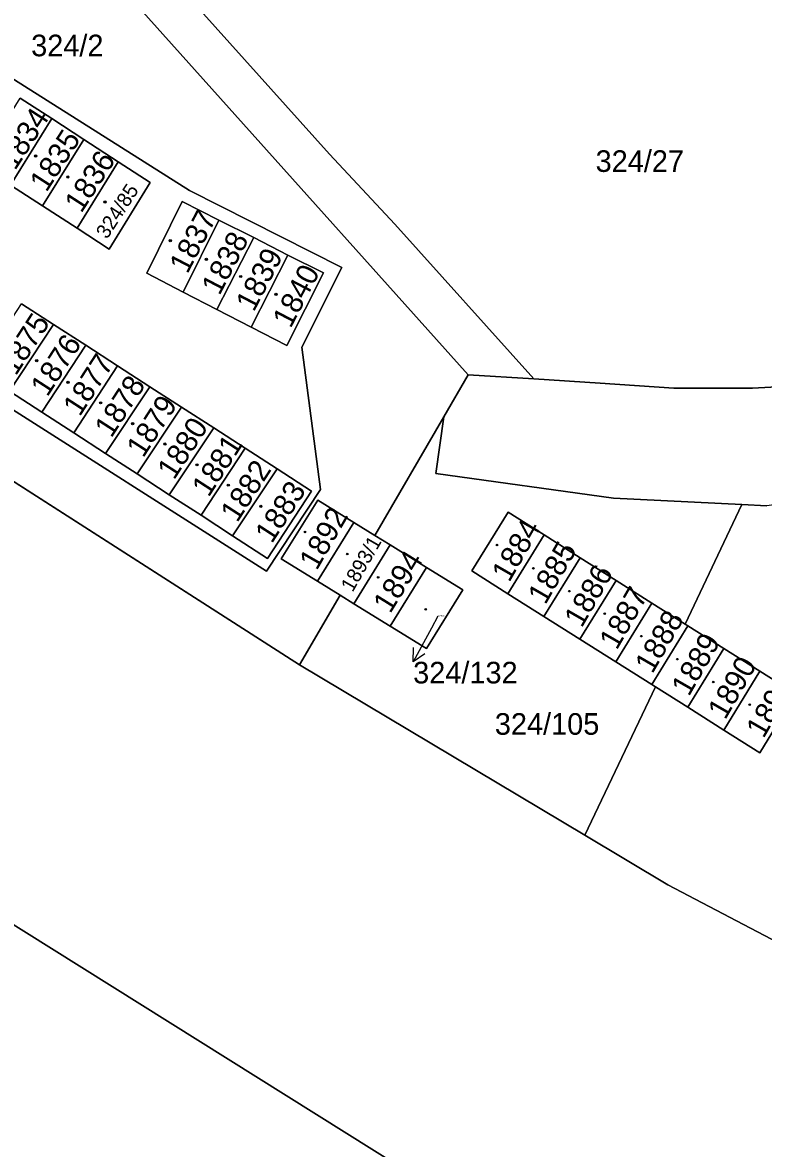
# Model space of a CAD drawing. Extents: x -598233 to -596890, y -1157848 to -1156431.
# Drawn here: x -597137.7 to -597079.4, y -1157723.3 to -1157634.7 of the extents above; entities that cross this region are included whole.
import ezdxf

# ---------------------------------------------------------------- set-up
doc = ezdxf.new("R2010")
doc.units = 0
for name, color, linetype in [('Level 1', 7, 'Continuous'), ('Level 4', 7, 'Continuous'), ('Level 5', 7, 'Continuous'), ('Level 57', 7, 'Continuous'), ('Level 60', 7, 'Continuous'), ('Vrstva 54', 7, 'Continuous'), ('Vrstva 60', 7, 'Continuous')]:
    doc.layers.add(name, color=color, linetype=linetype)

msp = doc.modelspace()

# ---------------------------------------------------------------- linework, layer by layer
at = {"layer": 'Level 1'}
for points in [[(-597409.97, -1157511.62), (-597401.88, -1157508.83), (-597373.87, -1157526.16), (-597366.75, -1157525.36), (-597335.98, -1157542.67), (-597325.9, -1157551.23), (-597302.56, -1157566.5), (-597285.2, -1157579.74), (-597270.24, -1157592.06), (-597269.3, -1157592.83), (-597259.47, -1157596.07), (-597250.85, -1157598.17), (-597245.81, -1157601.01), (-597239.94, -1157604.31), (-597223.03, -1157616.87), (-597206.27, -1157628.35), (-597179.87, -1157644.26), (-597115.94, -1157685.24), (-597093.49, -1157698.66), (-597086.96, -1157702.56), (-597050.66, -1157721.6)], [(-597144.73, -1157635.19), (-597124.59, -1157647.92), (-597112.62, -1157653.99), (-597115.75, -1157660.25), (-597114.28, -1157671.45), (-597118.54, -1157677.88), (-597228.54, -1157607.83), (-597232.29, -1157605.23), (-597228.65, -1157599.56)], [(-597245.81, -1157601.01), (-597239.94, -1157604.31), (-597223.03, -1157616.87), (-597206.27, -1157628.35), (-597179.87, -1157644.26), (-597115.94, -1157685.24)], [(-597143.03, -1157617.39), (-597102.66, -1157662.42)], [(-597132.71, -1157623.7), (-597113.59, -1157645.06), (-597108.44, -1157650.58), (-597097.5, -1157662.75)], [(-597135.42, -1157642.27), (-597137.9, -1157640.66)], [(-597138.66, -1157647.49), (-597135.42, -1157642.27)], [(-597132.91, -1157643.9), (-597135.42, -1157642.27)], [(-597132.91, -1157643.9), (-597136.15, -1157649.12)], [(-597130.2, -1157645.66), (-597132.91, -1157643.9)], [(-597130.2, -1157645.66), (-597133.42, -1157650.89)], [(-597133.42, -1157650.89), (-597130.91, -1157652.53), (-597127.69, -1157647.29), (-597130.2, -1157645.66)], [(-597138.66, -1157647.49), (-597136.15, -1157649.12)], [(-597136.15, -1157649.12), (-597133.42, -1157650.89)], [(-597125.09, -1157655.91), (-597127.94, -1157654.44), (-597125.16, -1157648.79), (-597122.28, -1157650.25)], [(-597125.09, -1157655.91), (-597122.28, -1157650.25)], [(-597122.28, -1157650.25), (-597119.54, -1157651.63)], [(-597122.43, -1157657.28), (-597119.54, -1157651.63)], [(-597119.54, -1157651.63), (-597116.85, -1157653)], [(-597116.85, -1157653), (-597114.06, -1157654.41), (-597116.93, -1157660.12), (-597119.74, -1157658.67)], [(-597119.74, -1157658.67), (-597116.85, -1157653)], [(-597125.09, -1157655.91), (-597122.43, -1157657.28)], [(-597137.8, -1157656.83), (-597135.28, -1157658.46)], [(-597122.43, -1157657.28), (-597119.74, -1157658.67)], [(-597138.75, -1157663.71), (-597135.28, -1157658.46)], [(-597135.28, -1157658.46), (-597132.75, -1157660.1)], [(-597097.5, -1157662.75), (-597092.3, -1157663.08), (-597086.49, -1157663.49), (-597080.3, -1157663.49), (-597073.11, -1157663.09), (-597069.77, -1157662.75), (-597067.04, -1157662.26), (-597063.15, -1157661.32), (-597059.9, -1157660.4), (-597057.58, -1157659.87)], [(-597136.2, -1157665.36), (-597132.75, -1157660.1)], [(-597132.75, -1157660.1), (-597130.25, -1157661.71)], [(-597133.69, -1157666.99), (-597130.25, -1157661.71)], [(-597130.25, -1157661.71), (-597127.71, -1157663.36)], [(-597104.58, -1157665.72), (-597102.66, -1157662.42)], [(-597102.66, -1157662.42), (-597097.5, -1157662.75)], [(-597127.71, -1157663.36), (-597131.2, -1157668.61)], [(-597127.71, -1157663.36), (-597125.21, -1157664.97)], [(-597136.2, -1157665.36), (-597138.75, -1157663.71)], [(-597128.71, -1157670.23), (-597125.21, -1157664.97)], [(-597125.21, -1157664.97), (-597122.68, -1157666.6)], [(-597133.69, -1157666.99), (-597136.2, -1157665.36)], [(-597110.01, -1157675.06), (-597104.58, -1157665.72)], [(-597081.16, -1157672.64), (-597091.24, -1157672.14), (-597105.22, -1157670.18), (-597104.58, -1157665.72)], [(-597131.2, -1157668.61), (-597133.69, -1157666.99)], [(-597122.68, -1157666.6), (-597126.19, -1157671.86)], [(-597122.68, -1157666.6), (-597120.2, -1157668.21)], [(-597128.71, -1157670.23), (-597131.2, -1157668.61)], [(-597123.68, -1157673.48), (-597120.2, -1157668.21)], [(-597120.2, -1157668.21), (-597117.7, -1157669.83)], [(-597126.19, -1157671.86), (-597128.71, -1157670.23)], [(-597117.7, -1157669.83), (-597121.2, -1157675.1)], [(-597117.7, -1157669.83), (-597114.99, -1157671.58), (-597118.45, -1157676.88), (-597121.2, -1157675.1)], [(-597067.31, -1157671.08), (-597079.17, -1157672.74), (-597081.16, -1157672.64)], [(-597123.68, -1157673.48), (-597126.19, -1157671.86)], [(-597114.53, -1157678.67), (-597117.37, -1157676.91), (-597114.5, -1157672.28), (-597111.66, -1157674.04)], [(-597081.16, -1157672.64), (-597085.61, -1157682.04)], [(-597121.2, -1157675.1), (-597123.68, -1157673.48)], [(-597114.53, -1157678.67), (-597111.66, -1157674.04)], [(-597111.66, -1157674.04), (-597110.01, -1157675.06)], [(-597096.69, -1157675.03), (-597099.52, -1157673.24), (-597102.38, -1157677.86), (-597099.55, -1157679.65)], [(-597108.8, -1157675.81), (-597111.66, -1157680.44)], [(-597110.01, -1157675.06), (-597108.8, -1157675.81)], [(-597108.8, -1157675.81), (-597105.94, -1157677.58)], [(-597099.55, -1157679.65), (-597096.69, -1157675.03)], [(-597096.69, -1157675.03), (-597093.87, -1157676.82)], [(-597105.94, -1157677.58), (-597108.8, -1157682.21)], [(-597105.94, -1157677.58), (-597103.09, -1157679.34), (-597105.95, -1157683.97), (-597108.8, -1157682.21)], [(-597093.87, -1157676.82), (-597096.72, -1157681.44)], [(-597093.87, -1157676.82), (-597091.04, -1157678.6)], [(-597112.75, -1157679.77), (-597114.53, -1157678.67)], [(-597093.88, -1157683.23), (-597091.04, -1157678.6)], [(-597091.04, -1157678.6), (-597088.22, -1157680.39)], [(-597112.75, -1157679.77), (-597115.94, -1157685.24)], [(-597111.66, -1157680.44), (-597112.75, -1157679.77)], [(-597099.55, -1157679.65), (-597096.72, -1157681.44)], [(-597108.8, -1157682.21), (-597111.66, -1157680.44)], [(-597091.05, -1157685.02), (-597088.22, -1157680.39)], [(-597088.22, -1157680.39), (-597085.61, -1157682.04)], [(-597096.72, -1157681.44), (-597093.88, -1157683.23)], [(-597085.61, -1157682.04), (-597085.4, -1157682.17)], [(-597088.23, -1157686.8), (-597085.4, -1157682.17)], [(-597085.4, -1157682.17), (-597082.56, -1157683.97)], [(-597093.88, -1157683.23), (-597091.05, -1157685.02)], [(-597082.56, -1157683.97), (-597085.39, -1157688.59)], [(-597082.56, -1157683.97), (-597079.74, -1157685.75)], [(-597115.94, -1157685.24), (-597093.49, -1157698.66)], [(-597091.05, -1157685.02), (-597088.23, -1157686.8)], [(-597082.55, -1157690.38), (-597079.72, -1157692.17), (-597076.91, -1157687.54), (-597079.74, -1157685.75)], [(-597082.55, -1157690.38), (-597079.74, -1157685.75)], [(-597087.95, -1157686.98), (-597093.49, -1157698.66)], [(-597088.23, -1157686.8), (-597087.95, -1157686.98)], [(-597087.95, -1157686.98), (-597085.39, -1157688.59)], [(-597085.39, -1157688.59), (-597082.55, -1157690.38)], [(-597093.49, -1157698.66), (-597086.96, -1157702.56), (-597050.66, -1157721.6), (-597049.19, -1157723.13)], [(-597142.21, -1157703.35), (-597105.48, -1157726.35), (-597068.47, -1157749.87)]]:
    msp.add_lwpolyline(points, dxfattribs=at)
at = {"layer": 'Level 5'}
for centre, radius in [((-597136.7, -1157645.2), 0.09), ((-597136.7, -1157645.2), 0.0521), ((-597134.16, -1157646.87), 0.09), ((-597134.16, -1157646.87), 0.0521), ((-597131.24, -1157648.82), 0.09), ((-597131.24, -1157648.82), 0.0521), ((-597126.11, -1157651.87), 0.09), ((-597126.11, -1157651.87), 0.0521), ((-597123.26, -1157653.34), 0.09), ((-597123.26, -1157653.34), 0.0521), ((-597120.56, -1157654.69), 0.09), ((-597120.56, -1157654.69), 0.0521), ((-597117.79, -1157656.1), 0.09), ((-597117.79, -1157656.1), 0.0521), ((-597136.61, -1157661.32), 0.09), ((-597136.61, -1157661.32), 0.0521), ((-597134.14, -1157663.01), 0.09), ((-597134.14, -1157663.01), 0.0521), ((-597131.58, -1157664.63), 0.09), ((-597131.58, -1157664.63), 0.0521), ((-597129.07, -1157666.27), 0.09), ((-597129.07, -1157666.27), 0.0521), ((-597126.53, -1157667.87), 0.09), ((-597126.53, -1157667.87), 0.0521), ((-597124.01, -1157669.51), 0.09), ((-597124.01, -1157669.51), 0.0521), ((-597121.54, -1157671.11), 0.09), ((-597121.54, -1157671.11), 0.0521), ((-597118.98, -1157672.78), 0.09), ((-597118.98, -1157672.78), 0.0521), ((-597115.5, -1157674.79), 0.0612), ((-597115.5, -1157674.79), 0.0354), ((-597100.41, -1157675.82), 0.0612), ((-597100.41, -1157675.82), 0.0354), ((-597112.18, -1157676.53), 0.0612), ((-597112.18, -1157676.53), 0.0354), ((-597097.54, -1157677.65), 0.0612), ((-597097.54, -1157677.65), 0.0354), ((-597109.75, -1157678.37), 0.0612), ((-597109.75, -1157678.37), 0.0354), ((-597094.72, -1157679.45), 0.0612), ((-597094.72, -1157679.45), 0.0354), ((-597106.01, -1157680.88), 0.0612), ((-597106.01, -1157680.88), 0.0354), ((-597091.93, -1157681.22), 0.0612), ((-597091.93, -1157681.22), 0.0354), ((-597089.05, -1157682.99), 0.0612), ((-597089.05, -1157682.99), 0.0354), ((-597086.22, -1157684.8), 0.0612), ((-597086.22, -1157684.8), 0.0354), ((-597083.39, -1157686.6), 0.0612), ((-597083.39, -1157686.6), 0.0354), ((-597080.53, -1157688.38), 0.0612), ((-597080.53, -1157688.38), 0.0354)]:
    msp.add_circle(centre, radius, dxfattribs=at)
at = {"layer": 'Level 57'}
for p, q in [((-597105.05, -1157681.42), (-597105.568, -1157682.374)), ((-597105.568, -1157682.374), (-597107, -1157685.01))]:
    msp.add_line(p, q, dxfattribs=at)
msp.add_lwpolyline([(-597106.083, -1157684.37), (-597107, -1157685.01), (-597106.962, -1157683.893)], dxfattribs=at)
at = {"layer": 'Level 60'}
for points in [[(-597184.82, -1157570.47), (-597189.61, -1157565.11), (-597207.64, -1157544.59), (-597206.37, -1157541.8), (-597203.52, -1157544.95), (-597188.18, -1157562.1), (-597179.82, -1157571.46), (-597164.9, -1157587.92), (-597156.05, -1157597.74), (-597141.44, -1157614.03), (-597132.71, -1157623.7), (-597113.59, -1157645.06), (-597108.44, -1157650.58), (-597097.5, -1157662.75), (-597102.66, -1157662.42), (-597143.03, -1157617.39), (-597165.35, -1157592.32), (-597174.68, -1157581.87)], [(-597137.9, -1157640.66), (-597135.42, -1157642.27), (-597138.66, -1157647.49), (-597141.15, -1157645.87)], [(-597135.42, -1157642.27), (-597132.91, -1157643.9), (-597136.15, -1157649.12), (-597138.66, -1157647.49)], [(-597132.91, -1157643.9), (-597130.2, -1157645.66), (-597133.42, -1157650.89), (-597136.15, -1157649.12)], [(-597127.69, -1157647.29), (-597130.91, -1157652.53), (-597133.42, -1157650.89), (-597130.2, -1157645.66)], [(-597127.94, -1157654.44), (-597125.16, -1157648.79), (-597122.28, -1157650.25), (-597125.09, -1157655.91)], [(-597116.93, -1157660.12), (-597114.06, -1157654.41), (-597116.85, -1157653), (-597119.54, -1157651.63), (-597122.28, -1157650.25), (-597125.16, -1157648.79), (-597127.94, -1157654.44), (-597125.09, -1157655.91), (-597122.43, -1157657.28), (-597119.74, -1157658.67)], [(-597122.28, -1157650.25), (-597119.54, -1157651.63), (-597122.43, -1157657.28), (-597125.09, -1157655.91)], [(-597119.54, -1157651.63), (-597116.85, -1157653), (-597119.74, -1157658.67), (-597122.43, -1157657.28)], [(-597114.06, -1157654.41), (-597116.93, -1157660.12), (-597119.74, -1157658.67), (-597116.85, -1157653)], [(-597138.75, -1157663.71), (-597141.25, -1157662.09), (-597137.8, -1157656.83), (-597135.28, -1157658.46)], [(-597136.2, -1157665.36), (-597138.75, -1157663.71), (-597135.28, -1157658.46), (-597132.75, -1157660.1)], [(-597133.69, -1157666.99), (-597136.2, -1157665.36), (-597132.75, -1157660.1), (-597130.25, -1157661.71)], [(-597131.2, -1157668.61), (-597133.69, -1157666.99), (-597130.25, -1157661.71), (-597127.71, -1157663.36)], [(-597128.71, -1157670.23), (-597131.2, -1157668.61), (-597127.71, -1157663.36), (-597125.21, -1157664.97)], [(-597126.19, -1157671.86), (-597128.71, -1157670.23), (-597125.21, -1157664.97), (-597122.68, -1157666.6)], [(-597093.49, -1157698.66), (-597115.94, -1157685.24), (-597112.75, -1157679.77), (-597111.66, -1157680.44), (-597108.8, -1157682.21), (-597105.95, -1157683.97), (-597103.09, -1157679.34), (-597105.94, -1157677.58), (-597108.8, -1157675.81), (-597110.01, -1157675.06), (-597104.58, -1157665.72), (-597105.22, -1157670.18), (-597091.24, -1157672.14), (-597081.16, -1157672.64), (-597085.61, -1157682.04), (-597088.22, -1157680.39), (-597091.04, -1157678.6), (-597093.87, -1157676.82), (-597096.69, -1157675.03), (-597099.52, -1157673.24), (-597102.38, -1157677.86), (-597099.55, -1157679.65), (-597096.72, -1157681.44), (-597093.88, -1157683.23), (-597091.05, -1157685.02), (-597088.23, -1157686.8), (-597087.95, -1157686.98)], [(-597123.68, -1157673.48), (-597126.19, -1157671.86), (-597122.68, -1157666.6), (-597120.2, -1157668.21)], [(-597121.2, -1157675.1), (-597123.68, -1157673.48), (-597120.2, -1157668.21), (-597117.7, -1157669.83)], [(-597114.99, -1157671.58), (-597118.45, -1157676.88), (-597121.2, -1157675.1), (-597117.7, -1157669.83)], [(-597114.53, -1157678.67), (-597117.37, -1157676.91), (-597114.5, -1157672.28), (-597111.66, -1157674.04)], [(-597114.53, -1157678.67), (-597111.66, -1157674.04), (-597110.01, -1157675.06), (-597108.8, -1157675.81), (-597111.66, -1157680.44), (-597112.75, -1157679.77)], [(-597099.52, -1157673.24), (-597096.69, -1157675.03), (-597099.55, -1157679.65), (-597102.38, -1157677.86)], [(-597111.66, -1157680.44), (-597108.8, -1157675.81), (-597105.94, -1157677.58), (-597108.8, -1157682.21)], [(-597096.69, -1157675.03), (-597093.87, -1157676.82), (-597096.72, -1157681.44), (-597099.55, -1157679.65)], [(-597108.8, -1157682.21), (-597105.94, -1157677.58), (-597103.09, -1157679.34), (-597105.95, -1157683.97)], [(-597093.87, -1157676.82), (-597091.04, -1157678.6), (-597093.88, -1157683.23), (-597096.72, -1157681.44)], [(-597091.04, -1157678.6), (-597088.22, -1157680.39), (-597091.05, -1157685.02), (-597093.88, -1157683.23)], [(-597088.23, -1157686.8), (-597091.05, -1157685.02), (-597088.22, -1157680.39), (-597085.61, -1157682.04), (-597085.4, -1157682.17)], [(-597085.4, -1157682.17), (-597082.56, -1157683.97), (-597085.39, -1157688.59), (-597087.95, -1157686.98), (-597088.23, -1157686.8)], [(-597082.56, -1157683.97), (-597079.74, -1157685.75), (-597082.55, -1157690.38), (-597085.39, -1157688.59)], [(-597076.91, -1157687.54), (-597079.72, -1157692.17), (-597082.55, -1157690.38), (-597079.74, -1157685.75)]]:
    msp.add_lwpolyline(points, close=True, dxfattribs=at)
for points in [[(-597228.54, -1157607.83), (-597118.54, -1157677.88), (-597114.28, -1157671.45), (-597115.75, -1157660.25), (-597112.62, -1157653.99), (-597124.59, -1157647.92), (-597144.73, -1157635.19)], [(-597144.73, -1157635.19), (-597124.59, -1157647.92), (-597112.62, -1157653.99), (-597115.75, -1157660.25), (-597114.28, -1157671.45), (-597118.54, -1157677.88), (-597228.54, -1157607.83)], [(-597143.03, -1157617.39), (-597102.66, -1157662.42), (-597104.58, -1157665.72), (-597110.01, -1157675.06), (-597111.66, -1157674.04), (-597114.5, -1157672.28), (-597117.37, -1157676.91), (-597114.53, -1157678.67), (-597112.75, -1157679.77), (-597115.94, -1157685.24), (-597179.87, -1157644.26)], [(-597081.29, -1157628.41), (-597060.32, -1157651.9), (-597058.9, -1157653.54), (-597058.24, -1157654.43), (-597057.71, -1157655.44), (-597057.41, -1157656.16), (-597057.24, -1157656.97), (-597057.14, -1157658.17), (-597057.33, -1157659.07), (-597057.58, -1157659.87), (-597059.9, -1157660.4), (-597063.15, -1157661.32), (-597067.04, -1157662.26), (-597069.77, -1157662.75), (-597073.11, -1157663.09), (-597080.3, -1157663.49), (-597086.49, -1157663.49), (-597092.3, -1157663.08), (-597097.5, -1157662.75), (-597108.44, -1157650.58), (-597113.59, -1157645.06), (-597132.71, -1157623.7)], [(-597138.66, -1157647.49), (-597136.15, -1157649.12), (-597133.42, -1157650.89), (-597130.91, -1157652.53), (-597127.69, -1157647.29), (-597130.2, -1157645.66), (-597132.91, -1157643.9), (-597135.42, -1157642.27), (-597137.9, -1157640.66)], [(-597179.87, -1157644.26), (-597115.94, -1157685.24), (-597093.49, -1157698.66), (-597086.96, -1157702.56), (-597050.66, -1157721.6), (-597056.04, -1157732.39), (-597056.37, -1157732.97), (-597056.61, -1157733.52), (-597057.53, -1157735.31), (-597059.27, -1157738.6), (-597060.18, -1157740.39), (-597060.46, -1157740.96), (-597061.23, -1157742.29), (-597066.45, -1157749.7), (-597068.47, -1157749.87), (-597105.48, -1157726.35), (-597142.21, -1157703.35)], [(-597138.75, -1157663.71), (-597136.2, -1157665.36), (-597133.69, -1157666.99), (-597131.2, -1157668.61), (-597128.71, -1157670.23), (-597126.19, -1157671.86), (-597123.68, -1157673.48), (-597121.2, -1157675.1), (-597118.45, -1157676.88), (-597114.99, -1157671.58), (-597117.7, -1157669.83), (-597120.2, -1157668.21), (-597122.68, -1157666.6), (-597125.21, -1157664.97), (-597127.71, -1157663.36), (-597130.25, -1157661.71), (-597132.75, -1157660.1), (-597135.28, -1157658.46), (-597137.8, -1157656.83)], [(-597079.17, -1157672.74), (-597081.16, -1157672.64), (-597091.24, -1157672.14), (-597105.22, -1157670.18), (-597104.58, -1157665.72), (-597102.66, -1157662.42), (-597097.5, -1157662.75), (-597092.3, -1157663.08), (-597086.49, -1157663.49), (-597080.3, -1157663.49), (-597073.11, -1157663.09)], [(-597050.66, -1157721.6), (-597086.96, -1157702.56), (-597093.49, -1157698.66), (-597087.95, -1157686.98), (-597085.39, -1157688.59), (-597082.55, -1157690.38), (-597079.72, -1157692.17), (-597076.91, -1157687.54), (-597079.74, -1157685.75), (-597082.56, -1157683.97), (-597085.4, -1157682.17), (-597085.61, -1157682.04), (-597081.16, -1157672.64), (-597079.17, -1157672.74)], [(-597142.21, -1157703.35), (-597105.48, -1157726.35), (-597068.47, -1157749.87), (-597067.1, -1157750.62), (-597065.13, -1157751.7), (-597064.4, -1157752.31), (-597065.4, -1157754.19), (-597073.32, -1157765.32), (-597083.11, -1157784.98), (-597085.64, -1157786.61), (-597088.6, -1157786.93), (-597091.35, -1157786.34), (-597117.85, -1157772.55), (-597172.78, -1157744.55)]]:
    msp.add_lwpolyline(points, dxfattribs=at)
at = {"layer": 'Vrstva 54'}
for p, q in [((-597179.87, -1157644.26), (-597115.94, -1157685.24)), ((-597115.94, -1157685.24), (-597093.49, -1157698.66)), ((-597093.49, -1157698.66), (-597086.96, -1157702.56)), ((-597086.96, -1157702.56), (-597050.66, -1157721.6))]:
    msp.add_line(p, q, dxfattribs=at)
at = {"layer": 'Vrstva 60'}
for points in [[(-597179.87, -1157644.26), (-597115.94, -1157685.24), (-597093.49, -1157698.66), (-597086.96, -1157702.56), (-597050.66, -1157721.6), (-597049.19, -1157723.13), (-597044.48, -1157728.02), (-597043.89, -1157728.64), (-596966.78, -1157770.59)], [(-596966.78, -1157770.59), (-597043.89, -1157728.64), (-597044.48, -1157728.02), (-597049.19, -1157723.13), (-597050.66, -1157721.6), (-597086.96, -1157702.56), (-597093.49, -1157698.66), (-597115.94, -1157685.24), (-597179.87, -1157644.26)]]:
    msp.add_lwpolyline(points, dxfattribs=at)

# ---------------------------------------------------------------- texts
at = {"layer": 'Level 4'}
for s, height, p in [('324/2', 1.7, (-597137.046, -1157637.36)), ('324/27', 1.7, (-597092.649, -1157646.46)), ('324/132', 0.1, (-597105.05, -1157681.42)), ('324/105', 1.7, (-597100.575, -1157690.75))]:
    msp.add_text(s, height=height, dxfattribs=at).set_placement(p)
for s, height, rotation, p in [('1834', 1.7, 57.10689, (-597138.314, -1157646.405)), ('1835', 1.7, 57.10689, (-597135.847, -1157648.12)), ('1836', 1.7, 57.10689, (-597133.104, -1157649.765)), ('324/85', 1.14, 57.10689, (-597131.072, -1157651.802)), ('1837', 1.7, 62.42868, (-597124.758, -1157654.543)), ('1838', 1.7, 62.42868, (-597122.232, -1157656.24)), ('1839', 1.7, 62.42868, (-597119.534, -1157657.534)), ('1840', 1.7, 62.42868, (-597116.639, -1157658.827)), ('1875', 1.7, 57.10689, (-597138.256, -1157662.565)), ('1876', 1.7, 57.10689, (-597135.773, -1157664.221)), ('1877', 1.7, 57.10689, (-597133.224, -1157665.771)), ('1878', 1.7, 57.10689, (-597130.743, -1157667.456)), ('1879', 1.7, 57.10689, (-597128.233, -1157669.021)), ('1880', 1.7, 57.10689, (-597125.808, -1157670.76)), ('1881', 1.7, 57.10689, (-597123.089, -1157672.122)), ('1882', 1.7, 57.10689, (-597120.841, -1157674.115)), ('1883', 1.7, 57.10689, (-597118.117, -1157675.765)), ('1892', 1.7, 60.07788, (-597114.584, -1157677.882)), ('1884', 1.7, 60.07788, (-597099.444, -1157678.816)), ('1893/1', 1.14, 60.16932, (-597111.766, -1157679.587)), ('1885', 1.7, 60.07788, (-597096.604, -1157680.582)), ('1894', 1.7, 58.3245, (-597108.806, -1157681.274)), ('1886', 1.7, 60.07788, (-597093.744, -1157682.396)), ('1887', 1.7, 60.07788, (-597090.986, -1157684.146)), ('1888', 1.7, 60.07788, (-597088.183, -1157686.012)), ('1889', 1.7, 60.07788, (-597085.314, -1157687.796)), ('1890', 1.7, 60.07788, (-597082.454, -1157689.636)), ('1891', 1.7, 60.07788, (-597079.439, -1157691.1))]:
    msp.add_text(s, height=height, rotation=rotation, dxfattribs=at).set_placement(p)
at = {"layer": 'Level 57'}
msp.add_text('324/132', height=1.7, dxfattribs=at).set_placement((-597107, -1157686.71))

doc.saveas('drawing.dxf')
